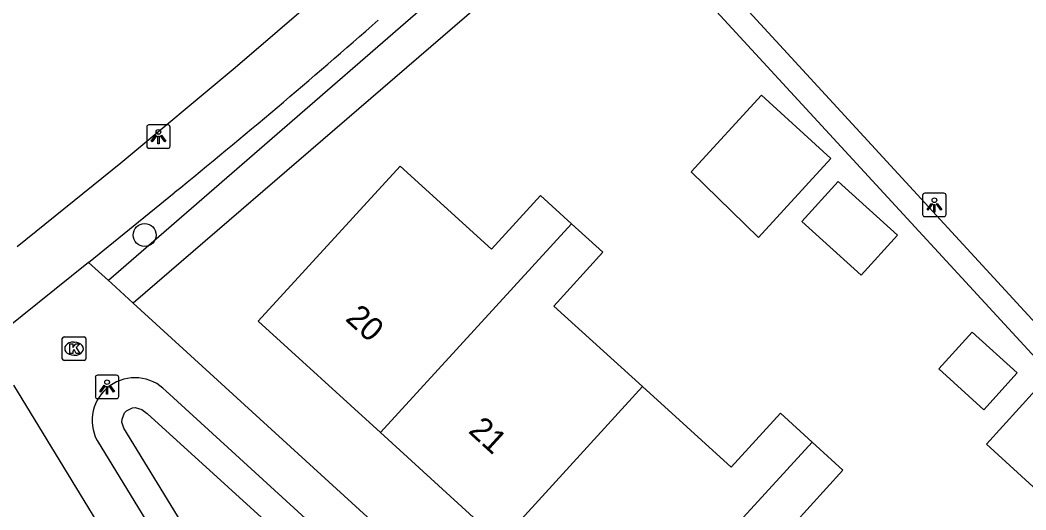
# Model space of a CAD drawing. Extents: x 162675 to 163482, y 379761 to 381227.
# Drawn here: x 163197.66 to 163240.45, y 381074.31 to 381095.17 of the extents above; entities that cross this region are included whole.
import ezdxf

# ---------------------------------------------------------------- set-up
doc = ezdxf.new("R2010")
doc.units = 0
for name, color, linetype in [('IMGEO_Boom', 7, 'Continuous'), ('IMGEO_Groenvoorziening', 7, 'Continuous'), ('IMGEO_Hek', 7, 'Continuous'), ('IMGEO_Kolk', 7, 'Continuous'), ('IMGEO_Lichtpunt', 7, 'Continuous'), ('IMGEO_Pand', 7, 'Continuous'), ('IMGEO_Pand_nummerreeks', 7, 'Continuous'), ('IMGEO_Voetpad_open', 7, 'Continuous')]:
    doc.layers.add(name, color=color, linetype=linetype)

msp = doc.modelspace()

# ---------------------------------------------------------------- linework, layer by layer
at = {"layer": 'IMGEO_Boom'}
msp.add_circle((163202.957, 381086.015), 0.489, dxfattribs=at)
at = {"layer": 'IMGEO_Groenvoorziening'}
for points in [[(163221.659, 381101.677), (163201.418, 381084.076)], [(163222.685, 381100.561), (163202.467, 381083.117)], [(163202.075, 381077.791), (163201.993, 381078.043), (163201.996, 381078.175), (163202.106, 381078.449), (163202.18, 381078.528), (163202.445, 381078.657), (163202.553, 381078.666), (163202.836, 381078.585), (163203.062, 381078.415), (163217.011, 381065.716), (163213.263, 381061.681), (163212.752, 381061.459), (163212.357, 381061.455), (163212.17, 381061.525), (163211.825, 381061.83), (163202.075, 381077.791)]]:
    msp.add_lwpolyline(points, dxfattribs=at)
at = {"layer": 'IMGEO_Hek'}
msp.add_lwpolyline([(163226.292, 381096.636), (163246.326, 381074.837)], dxfattribs=at)
at = {"layer": 'IMGEO_Kolk'}
for p, q in [((163199.455, 381080.75), (163199.455, 381081.602)), ((163199.53, 381081.676), (163200.382, 381081.676)), ((163199.943, 381081.456), (163199.968, 381081.456)), ((163200.456, 381081.602), (163200.456, 381080.75)), ((163199.966, 381080.896), (163199.941, 381080.896)), ((163200.382, 381080.676), (163199.53, 381080.676))]:
    msp.add_line(p, q, dxfattribs=at)
for points in [[(163199.455, 381080.75), (163199.455, 381081.602)], [(163199.53, 381081.676), (163200.382, 381081.676)], [(163199.776, 381081.376), (163199.899, 381081.376), (163199.899, 381081.225), (163200.029, 381081.376), (163200.193, 381081.376), (163200.047, 381081.225), (163200.2, 381080.976), (163200.048, 381080.976), (163199.963, 381081.14), (163199.899, 381081.073), (163199.899, 381080.976), (163199.776, 381080.976), (163199.776, 381081.376)], [(163200.456, 381081.602), (163200.456, 381080.75)], [(163200.382, 381080.676), (163199.53, 381080.676)]]:
    msp.add_lwpolyline(points, dxfattribs=at)
for centre, start, end in [((163199.532, 381081.6), 91.552, 178.448), ((163199.532, 381081.6), 91.552, 178.448), ((163200.38, 381081.6), 1.552, 88.448), ((163200.38, 381081.6), 1.552, 88.448), ((163199.532, 381080.752), 181.552, 268.448), ((163199.532, 381080.752), 181.552, 268.448), ((163200.38, 381080.752), 271.552, 358.448), ((163200.38, 381080.752), 271.552, 358.448)]:
    msp.add_arc(centre, 0.0765, start, end, dxfattribs=at)
for centre, major_axis, ratio, start_param, end_param in [((163199.942, 381081.176), (-0.387, 0.002), 0.722429, 4.712389, 7.853982), ((163199.967, 381081.176), (-0.39, 0.002), 0.717154, 1.570796, 4.712389)]:
    msp.add_ellipse(centre, major_axis=major_axis, ratio=ratio, start_param=start_param, end_param=end_param, dxfattribs=at)
at = {"layer": 'IMGEO_Lichtpunt'}
for p, q in [((163203.046, 381090.61), (163203.046, 381089.803)), ((163203.046, 381090.61), (163203.046, 381089.803)), ((163203.948, 381090.705), (163203.14, 381090.705)), ((163203.948, 381090.705), (163203.14, 381090.705)), ((163204.042, 381089.803), (163204.042, 381090.61)), ((163204.042, 381089.803), (163204.042, 381090.61)), ((163203.14, 381089.709), (163203.948, 381089.709)), ((163203.14, 381089.709), (163203.948, 381089.709)), ((163236.957, 381087.797), (163236.149, 381087.797)), ((163236.957, 381087.797), (163236.149, 381087.797)), ((163236.055, 381087.702), (163236.055, 381086.895)), ((163236.055, 381087.702), (163236.055, 381086.895)), ((163237.051, 381086.895), (163237.051, 381087.702)), ((163237.051, 381086.895), (163237.051, 381087.702)), ((163236.149, 381086.801), (163236.957, 381086.801)), ((163236.149, 381086.801), (163236.957, 381086.801)), ((163201.762, 381080.046), (163200.954, 381080.046)), ((163201.762, 381080.046), (163200.954, 381080.046)), ((163200.86, 381079.951), (163200.86, 381079.144)), ((163200.86, 381079.951), (163200.86, 381079.144)), ((163201.856, 381079.144), (163201.856, 381079.951)), ((163201.856, 381079.144), (163201.856, 381079.951)), ((163200.954, 381079.05), (163201.762, 381079.05)), ((163200.954, 381079.05), (163201.762, 381079.05))]:
    msp.add_line(p, q, dxfattribs=at)
for points in [[(163203.42, 381090.274), (163203.459, 381090.246), (163203.271, 381089.984), (163203.233, 381090.011), (163203.42, 381090.274)], [(163203.522, 381090.226), (163203.569, 381090.226), (163203.569, 381089.904), (163203.522, 381089.904), (163203.522, 381090.226)], [(163203.632, 381090.246), (163203.67, 381090.273), (163203.857, 381090.011), (163203.818, 381089.983), (163203.632, 381090.246)], [(163236.429, 381087.366), (163236.468, 381087.338), (163236.28, 381087.076), (163236.242, 381087.103), (163236.429, 381087.366)], [(163236.531, 381087.318), (163236.578, 381087.318), (163236.578, 381086.996), (163236.531, 381086.996), (163236.531, 381087.318)], [(163236.641, 381087.338), (163236.679, 381087.365), (163236.866, 381087.103), (163236.827, 381087.075), (163236.641, 381087.338)], [(163201.234, 381079.615), (163201.273, 381079.587), (163201.085, 381079.325), (163201.047, 381079.352), (163201.234, 381079.615)], [(163201.446, 381079.587), (163201.484, 381079.614), (163201.671, 381079.352), (163201.632, 381079.324), (163201.446, 381079.587)], [(163201.336, 381079.567), (163201.383, 381079.567), (163201.383, 381079.245), (163201.336, 381079.245), (163201.336, 381079.567)]]:
    msp.add_lwpolyline(points, dxfattribs=at)
for centre in [(163203.545, 381090.408), (163236.554, 381087.5), (163201.359, 381079.749)]:
    msp.add_circle(centre, 0.0994, dxfattribs=at)
for centre, start, end in [((163203.14, 381090.61), 90, 180), ((163203.14, 381090.61), 90, 180), ((163203.948, 381090.61), 0, 90), ((163203.948, 381090.61), 0, 90), ((163203.14, 381089.803), 180, 270), ((163203.14, 381089.803), 180, 270), ((163203.948, 381089.803), 270, 0), ((163203.948, 381089.803), 270, 360), ((163236.149, 381087.702), 90, 180), ((163236.149, 381087.702), 90, 180), ((163236.957, 381087.702), 0, 90), ((163236.957, 381087.702), 0, 90), ((163236.149, 381086.895), 180, 270), ((163236.149, 381086.895), 180, 270), ((163236.957, 381086.895), 270, 0), ((163236.957, 381086.895), 270, 360), ((163200.954, 381079.951), 90, 180), ((163200.954, 381079.951), 90, 180), ((163201.762, 381079.951), 0, 90), ((163201.762, 381079.951), 0, 90), ((163200.954, 381079.144), 180, 270), ((163200.954, 381079.144), 180, 270), ((163201.762, 381079.144), 270, 0), ((163201.762, 381079.144), 270, 360)]:
    msp.add_arc(centre, 0.0946, start, end, dxfattribs=at)
at = {"layer": 'IMGEO_Pand'}
for points in [[(163226.204, 381088.703), (163229.066, 381085.904), (163232.15, 381089.282), (163229.196, 381091.98), (163226.204, 381088.703)], [(163212.985, 381077.599), (163207.789, 381082.341), (163213.829, 381088.944), (163217.716, 381085.407), (163219.799, 381087.697), (163221.114, 381086.5)], [(163230.915, 381086.594), (163233.436, 381084.302), (163234.987, 381086.008), (163232.466, 381088.3), (163230.915, 381086.594)], [(163221.114, 381086.5), (163212.985, 381077.599)], [(163221.114, 381086.5), (163222.451, 381085.283), (163220.367, 381082.992), (163224.14, 381079.559)], [(163236.741, 381080.314), (163238.652, 381078.576), (163240.08, 381080.146), (163238.168, 381081.884), (163236.741, 381080.314)], [(163224.14, 381079.559), (163218.093, 381072.937)], [(163224.14, 381079.559), (163227.912, 381076.127), (163230.002, 381078.425), (163231.349, 381077.2)], [(163238.768, 381077.103), (163241.582, 381074.544), (163243.674, 381076.846), (163240.86, 381079.404), (163238.768, 381077.103)], [(163218.093, 381072.937), (163212.985, 381077.599)], [(163231.349, 381077.2), (163232.662, 381076.005), (163230.571, 381073.705), (163234.457, 381070.168), (163228.393, 381063.536), (163223.199, 381068.276)], [(163223.199, 381068.276), (163231.349, 381077.2)]]:
    msp.add_lwpolyline(points, dxfattribs=at)
at = {"layer": 'IMGEO_Voetpad_open'}
for points in [[(163212.113, 381097.704), (163206.811, 381093.132), (163201.94, 381089.082), (163197.533, 381085.509)], [(163247.049, 381075.519), (163227.048, 381097.305)], [(163246.326, 381074.837), (163226.292, 381096.636)], [(163200.571, 381084.851), (163204.217, 381087.82)], [(163200.571, 381084.851), (163196.28, 381081.408)], [(163201.418, 381084.076), (163200.571, 381084.851)], [(163202.467, 381083.117), (163201.546, 381083.959), (163201.418, 381084.076)], [(163202.467, 381083.117), (163228.42, 381059.385)], [(163210.472, 381058.155), (163197.39, 381079.623)], [(163218.225, 381066.231), (163203.86, 381079.379)], [(163200.931, 381077.264), (163210.856, 381061.018)]]:
    msp.add_lwpolyline(points, dxfattribs=at)
for centre, radius, start, end in [((163030.934, 381301.257), 274.922, 309.07223, 311.44308), ((163202.547, 381078.111), 1.825, 43.9961, 207.6693)]:
    msp.add_arc(centre, radius, start, end, dxfattribs=at)

# ---------------------------------------------------------------- texts
at = {"layer": 'IMGEO_Pand_nummerreeks'}
for s, p in [('20', (163211.455, 381082.406)), ('21', (163216.687, 381077.631))]:
    msp.add_text(s, height=1, rotation=317.6137, dxfattribs=at).set_placement(p)

doc.saveas('drawing.dxf')
